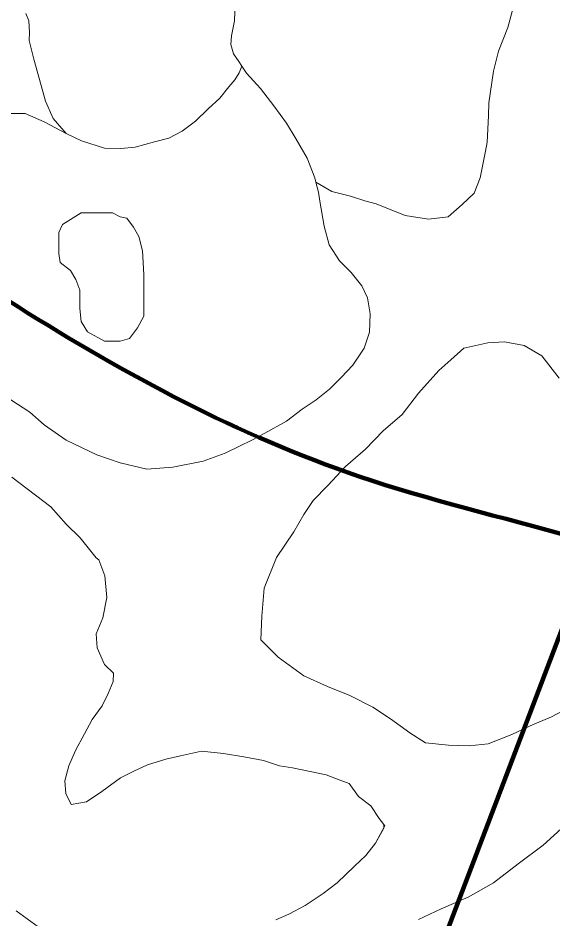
# Model space of a CAD drawing. Extents: x 553962 to 842807, y 8883888 to 9032388.
# Drawn here: x 686715 to 688111, y 8952246 to 8954598 of the extents above; entities that cross this region are included whole.
import ezdxf

# ---------------------------------------------------------------- set-up
doc = ezdxf.new("R2010")
doc.units = 0
doc.header["$LTSCALE"] = 160
doc.layers.add('27', color=7, linetype='Continuous', lineweight=90)
doc.layers.add('4', color=7, linetype='Continuous', lineweight=13)

msp = doc.modelspace()

# ---------------------------------------------------------------- linework, layer by layer
at = {"layer": '27'}
msp.add_line((688209.7, 8953202.5), (684981, 8944688.2), dxfattribs=at)
for points in [[(637260.6, 8972975.8), (641524.5, 8971056.2), (652526.1, 8965412.7), (653164.3, 8965062.8), (670790.5, 8953770.1), (686194, 8943929.9), (696283.3, 8937647.1)], [(694874, 8947402.7), (694491.4, 8947729), (693981.6, 8948105.1), (692654.2, 8949437.3), (691811.8, 8950292), (691552.9, 8951277.6), (691093.4, 8951755.3), (689976, 8951721.8), (689441.2, 8951996.3), (689158.9, 8952576.6), (688699.5, 8953029), (687605.5, 8953400.8), (685873.4, 8954400.8), (684752.3, 8955101.5), (681638, 8958243.7), (680641.1, 8959527.7), (679425.4, 8960995.9)]]:
    msp.add_spline(points, degree=3, dxfattribs=at)
at = {"layer": '4'}
for points in [[(688023.3, 8954685.8), (687992.7, 8954572.7), (687969, 8954511.4), (687955.7, 8954458.6), (687943.9, 8954376.5), (687942.7, 8954342.3), (687939, 8954274), (687934.4, 8954250), (687920.5, 8954180.7), (687905.2, 8954140.7), (687873.7, 8954111.3), (687837, 8954078.4), (687786.1, 8954072.5), (687725.5, 8954082.3), (687649.2, 8954112.9), (687620.3, 8954120.2), (687582.7, 8954133), (687533.6, 8954144.9), (687492.4, 8954168.8), (687499.3, 8954143.5), (687502.3, 8954119.3), (687513.9, 8954054.2), (687527.4, 8954005.5), (687553.9, 8953964), (687584.5, 8953933.8), (687612.5, 8953898.5), (687626.6, 8953867.6), (687634, 8953825.4), (687632.3, 8953777.3), (687618.2, 8953735.9), (687588.7, 8953691.3), (687558.4, 8953659.4), (687528.1, 8953628.7), (687492.9, 8953600.8), (687456.5, 8953576.7), (687416.1, 8953545.1), (687359.2, 8953514.2), (687326.8, 8953496.3), (687255.8, 8953462), (687198, 8953441.2), (687118.8, 8953424.9), (687051.4, 8953419.7), (686982.2, 8953436.1), (686920.8, 8953457.3), (686840.9, 8953495.6), (686784, 8953535.7), (686745.8, 8953568.7), (686696.2, 8953600.9)], [(687282, 8954637.1), (687280.3, 8954590.2), (687272.6, 8954551.1), (687270.6, 8954528.4), (687277.2, 8954504.1), (687291.4, 8954483.8), (687299.1, 8954471.9), (687311, 8954453.4), (687347.7, 8954414), (687382.9, 8954368.4), (687415.6, 8954322.8), (687440.7, 8954281.3), (687469.4, 8954232.1), (687489.2, 8954180.7), (687492.4, 8954168.8), (687533.6, 8954144.9), (687582.7, 8954133), (687620.3, 8954120.2), (687649.2, 8954112.9), (687725.5, 8954082.3), (687786.1, 8954072.5), (687837, 8954078.4), (687873.7, 8954111.3), (687905.2, 8954140.7), (687920.5, 8954180.7), (687934.4, 8954250), (687939, 8954274), (687942.7, 8954342.3), (687943.9, 8954376.5), (687955.7, 8954458.6), (687969, 8954511.4), (687992.7, 8954572.7), (688023.3, 8954685.8)], [(686735.5, 8954609.4), (686743.7, 8954590.1), (686745.2, 8954559.6), (686744.5, 8954539.3), (686756.7, 8954490.6), (686771.3, 8954436.8), (686787.1, 8954380.5), (686807, 8954335.4), (686841.2, 8954296.1), (686881.1, 8954276.9), (686941.3, 8954258.3), (686983.2, 8954256.8), (687021.3, 8954260.6), (687071.3, 8954274.1), (687108.4, 8954284.2), (687143.3, 8954302), (687178.5, 8954328.6), (687211.3, 8954360.5), (687241.5, 8954388.6), (687265.4, 8954418.2), (687281.3, 8954436.7), (687291.9, 8954454.5), (687299.1, 8954471.9), (687291.4, 8954483.8), (687277.2, 8954504.1), (687270.6, 8954528.4), (687272.6, 8954551.1), (687280.3, 8954590.2), (687282, 8954637.1)], [(686735.5, 8954609.4), (686743.7, 8954590.1), (686745.2, 8954559.6), (686744.5, 8954539.3), (686756.7, 8954490.6), (686771.3, 8954436.8), (686787.1, 8954380.5), (686807, 8954335.4), (686841.2, 8954296.1), (686783.3, 8954326.3), (686733.8, 8954348.8), (686688.7, 8954348.8)], [(687416.1, 8953545.1), (687456.5, 8953576.7), (687492.9, 8953600.8), (687528.1, 8953628.7), (687558.4, 8953659.4), (687588.7, 8953691.3), (687618.2, 8953735.9), (687632.3, 8953777.3), (687634, 8953825.4), (687626.6, 8953867.6), (687612.5, 8953898.5), (687584.5, 8953933.8), (687553.9, 8953964), (687527.4, 8954005.5), (687513.9, 8954054.2), (687502.3, 8954119.3), (687499.3, 8954143.5), (687492.4, 8954168.8), (687489.2, 8954180.7), (687469.4, 8954232.1), (687440.7, 8954281.3), (687415.6, 8954322.8), (687382.9, 8954368.4), (687347.7, 8954414), (687311, 8954453.4), (687299.1, 8954471.9), (687291.9, 8954454.5), (687281.3, 8954436.7), (687265.4, 8954418.2), (687241.5, 8954388.6), (687211.3, 8954360.5), (687178.5, 8954328.6), (687143.3, 8954302), (687108.4, 8954284.2), (687071.3, 8954274.1), (687021.3, 8954260.6), (686983.2, 8954256.8), (686941.3, 8954258.3), (686881.1, 8954276.9), (686841.2, 8954296.1), (686783.3, 8954326.3), (686733.8, 8954348.8), (686688.7, 8954348.8)], [(688126.7, 8953657.1), (688081.8, 8953715.8), (688035.8, 8953742.8), (687984.1, 8953752.2), (687940.9, 8953749.9), (687878.2, 8953735.7), (687844.2, 8953705.1), (687812.7, 8953677.1), (687759.9, 8953618), (687717.3, 8953562.4), (687667.6, 8953519.8), (687621.6, 8953471.9), (687569.2, 8953426.8), (687523.1, 8953377.7), (687484.9, 8953338.5), (687460.8, 8953301.2), (687435.1, 8953256.5), (687389.6, 8953189.6), (687357.6, 8953109.5), (687351.2, 8953036.2), (687349, 8952974.1), (687394.4, 8952929.3), (687461.2, 8952880.1), (687522.4, 8952852.5), (687581.2, 8952828.9), (687641, 8952798.9), (687686.8, 8952768.1), (687737.6, 8952732), (687778.5, 8952705.2), (687837.9, 8952699.3), (687892.4, 8952697.4), (687942.1, 8952703.3), (688003.9, 8952727.7), (688051.6, 8952750.2), (688107, 8952773.6), (688161.2, 8952802.1)], [(688126.7, 8953657.1), (688081.8, 8953715.8), (688035.8, 8953742.8), (687984.1, 8953752.2), (687940.9, 8953749.9), (687878.2, 8953735.7), (687844.2, 8953705.1), (687812.7, 8953677.1), (687759.9, 8953618), (687717.3, 8953562.4), (687667.6, 8953519.8), (687621.6, 8953471.9), (687569.2, 8953426.8), (687523.1, 8953377.7), (687484.9, 8953338.5), (687460.8, 8953301.2), (687435.1, 8953256.5), (687389.6, 8953189.6), (687357.6, 8953109.5), (687351.2, 8953036.2), (687349, 8952974.1), (687394.4, 8952929.3), (687461.2, 8952880.1), (687522.4, 8952852.5), (687581.2, 8952828.9), (687641, 8952798.9), (687686.8, 8952768.1), (687737.6, 8952732), (687778.5, 8952705.2), (687837.9, 8952699.3), (687892.4, 8952697.4), (687942.1, 8952703.3), (688003.9, 8952727.7), (688051.6, 8952750.2), (688107, 8952773.6), (688161.2, 8952802.1)], [(686696.2, 8953600.9), (686745.8, 8953568.7)], [(686745.8, 8953568.7), (686784, 8953535.7), (686840.9, 8953495.6), (686920.8, 8953457.3), (686982.2, 8953436.1), (687051.4, 8953419.7), (687118.8, 8953424.9), (687198, 8953441.2), (687255.8, 8953462), (687326.8, 8953496.3), (687359.2, 8953514.2), (687416.1, 8953545.1)], [(687100.8, 8952663.1), (687053.4, 8952648.3), (687017.3, 8952631.8), (686982.4, 8952614), (686934.2, 8952578.9), (686893.9, 8952551.1), (686854.4, 8952544.9), (686840.2, 8952573.3), (686837.5, 8952606.4), (686847.8, 8952645.4), (686865.7, 8952685.3), (686888.8, 8952728.9), (686909.1, 8952766.3), (686934.5, 8952802.2), (686950.8, 8952834.6), (686963.4, 8952865.9), (686964.1, 8952887.4), (686940.8, 8952909.8), (686922.1, 8952953.6), (686919.5, 8952990.5), (686936.2, 8953031.7), (686947, 8953084.6), (686941.4, 8953141.9), (686926.3, 8953183.1), (686918.9, 8953188.4), (686877.6, 8953240.6), (686840.8, 8953276.1), (686800.6, 8953322), (686699.2, 8953399.1)], [(686699.2, 8953399.1), (686800.6, 8953322), (686840.8, 8953276.1), (686877.6, 8953240.6), (686918.9, 8953188.4), (686926.3, 8953183.1), (686941.4, 8953141.9), (686947, 8953084.6), (686936.2, 8953031.7), (686919.5, 8952990.5), (686922.1, 8952953.6), (686940.8, 8952909.8), (686964.1, 8952887.4), (686963.4, 8952865.9), (686950.8, 8952834.6), (686934.5, 8952802.2), (686909.1, 8952766.3), (686888.8, 8952728.9), (686865.7, 8952685.3), (686847.8, 8952645.4), (686837.5, 8952606.4), (686840.2, 8952573.3), (686854.4, 8952544.9), (686893.9, 8952551.1), (686934.2, 8952578.9), (686982.4, 8952614), (687017.3, 8952631.8), (687053.4, 8952648.3), (687100.8, 8952663.1), (687139.2, 8952671.9), (687194.2, 8952683.9), (687251.1, 8952678.1), (687304, 8952668.6), (687355.7, 8952659.2), (687397.1, 8952645.1), (687431.2, 8952640.1), (687519.3, 8952621.7), (687553.1, 8952609.1), (687579.4, 8952599.3), (687603.6, 8952565.5), (687635.7, 8952541.5), (687657.4, 8952507.8), (687672.2, 8952488.7), (687647.5, 8952443.4), (687622.3, 8952411.3), (687593.4, 8952383.2), (687547.5, 8952340.4), (687511, 8952312.5), (687464.2, 8952281.2), (687421.5, 8952258.6), (687388, 8952243.2)], [(687388, 8952243.2), (687421.5, 8952258.6), (687464.2, 8952281.2), (687511, 8952312.5), (687547.5, 8952340.4), (687593.4, 8952383.2), (687622.3, 8952411.3), (687647.5, 8952443.4), (687669.2, 8952483.2), (687669.5, 8952492.1), (687657.4, 8952507.8), (687635.7, 8952541.5), (687603.6, 8952565.5), (687579.4, 8952599.3), (687553.1, 8952609.1), (687519.3, 8952621.7), (687431.2, 8952640.1), (687397.1, 8952645.1), (687355.7, 8952659.2), (687304, 8952668.6), (687251.1, 8952678.1), (687194.2, 8952683.9), (687139.2, 8952671.9), (687100.8, 8952663.1)], [(688132.2, 8952480.9), (688085, 8952438.2), (688019.9, 8952389.7), (687956, 8952340), (687890, 8952303), (687819.1, 8952272.5), (687759.8, 8952244.1)], [(687759.8, 8952244.1), (687819.1, 8952272.5), (687890, 8952303), (687956, 8952340), (688019.9, 8952389.7), (688085, 8952438.2), (688132.2, 8952480.9)], [(686767.5, 8952225.1), (686710.6, 8952266.6)], [(686710.6, 8952266.6), (686767.5, 8952225.1)]]:
    msp.add_lwpolyline(points, dxfattribs=at)
for points in [[(687040.3, 8953990), (687030.1, 8954027.6), (687016.4, 8954051.5), (686999.3, 8954075.4), (686982.2, 8954078.8), (686961.7, 8954089), (686944.6, 8954089), (686900.2, 8954089), (686879.7, 8954089), (686852.3, 8954072), (686831.8, 8954058.3), (686821.6, 8954037.8), (686821.6, 8954010.5), (686821.6, 8953983.2), (686825, 8953959.2), (686852.3, 8953938.8), (686866, 8953914.8), (686876.2, 8953887.5), (686876.2, 8953839.7), (686879.7, 8953805.6), (686896.8, 8953778.2), (686941.2, 8953754.3), (686982.2, 8953754.3), (687006.2, 8953761.2), (687026.7, 8953788.5), (687043.8, 8953819.2), (687043.8, 8953856.8), (687043.8, 8953928.5)], [(687043.8, 8953819.2), (687026.7, 8953788.5), (687006.2, 8953761.2), (686982.2, 8953754.3), (686941.2, 8953754.3), (686896.8, 8953778.2), (686879.7, 8953805.6), (686876.2, 8953839.7), (686876.2, 8953887.5), (686866, 8953914.8), (686852.3, 8953938.8), (686825, 8953959.2), (686821.6, 8953983.2), (686821.6, 8954010.5), (686821.6, 8954037.8), (686831.8, 8954058.3), (686852.3, 8954072), (686879.7, 8954089), (686900.2, 8954089), (686944.6, 8954089), (686961.7, 8954089), (686982.2, 8954078.8), (686999.3, 8954075.4), (687016.4, 8954051.5), (687030.1, 8954027.6), (687040.3, 8953990), (687043.8, 8953928.5), (687043.8, 8953856.8)]]:
    msp.add_lwpolyline(points, close=True, dxfattribs=at)

doc.saveas('drawing.dxf')
